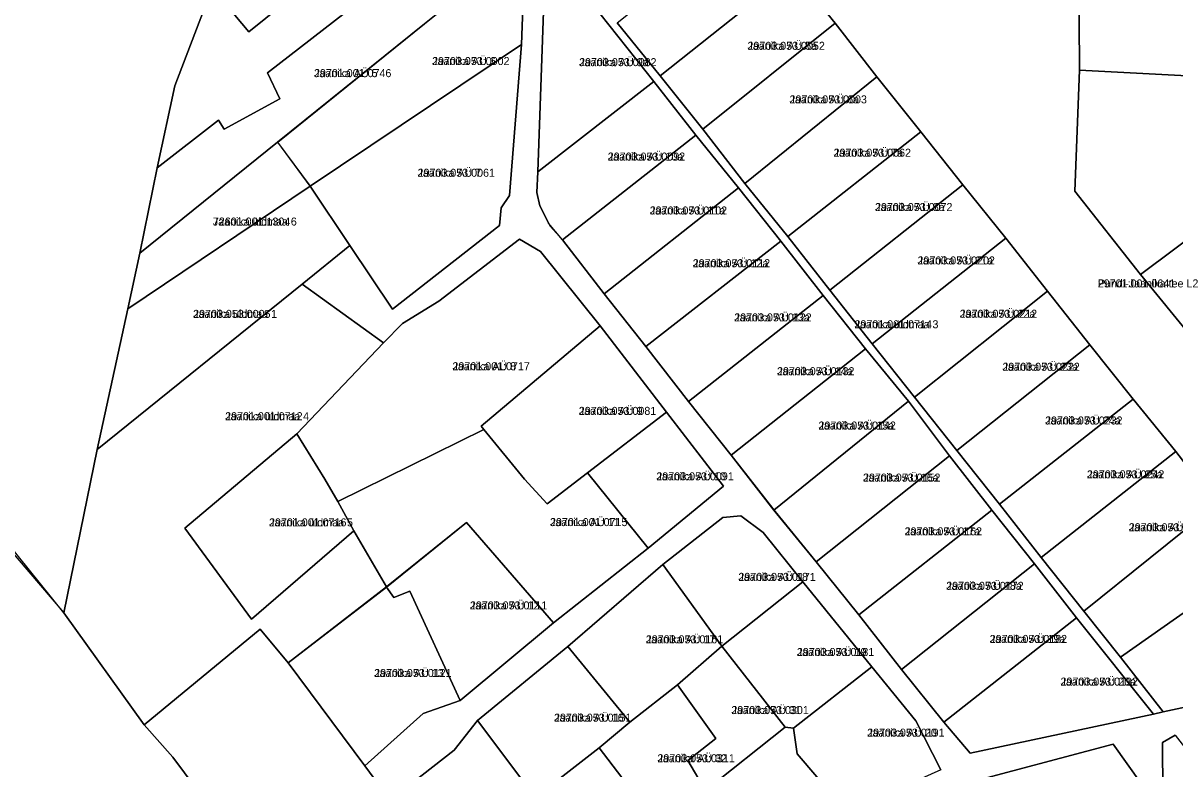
# Model space of a CAD drawing. Extents: x 504287 to 537970, y 6539941 to 6586214.
# Drawn here: x 519918.3 to 520134.2, y 6560434.4 to 6560574.3 of the extents above; entities that cross this region are included whole.
import ezdxf

# ---------------------------------------------------------------- set-up
doc = ezdxf.new("R2010")
doc.units = 0
for name, color, linetype in [('L_AADRESS', 7, 'Continuous'), ('PIIR', 7, 'Continuous'), ('TUNNUS', 7, 'Continuous')]:
    doc.layers.add(name, color=color, linetype=linetype)

msp = doc.modelspace()

# ---------------------------------------------------------------- linework, layer by layer
at = {"layer": 'PIIR'}
for points in [[(520034.88, 6560846.36), (519983.84, 6560719), (520038.76, 6560648.94), (520035.01, 6560641.99), (520019.98, 6560644.23), (520014.71, 6560638.85), (520009.74, 6560650.5), (519969.54, 6560662.58), (519965.91, 6560653.52), (519941.08, 6560601.39), (519960.59, 6560598.29), (519953.78, 6560580.87), (519946.8, 6560562.5), (519943.46, 6560547.11), (519940.24, 6560531.14), (519938, 6560520.67), (519932.24, 6560494.3), (519926.01, 6560463.67), (519884.76, 6560514.86)], [(520090.36, 6560434.21), (520085.67, 6560443.4), (520077.42, 6560453.55), (520064.49, 6560469.48), (520057.07, 6560478.71), (520052.85, 6560481.89), (520049.53, 6560481.58), (520038.28, 6560472.71), (520020.45, 6560457.34), (520003.53, 6560443.51), (519999.12, 6560437.93), (519987.16, 6560428.53), (519982.39, 6560434.96), (519993.37, 6560444.77), (520000.27, 6560447.25), (520017.75, 6560461.82), (520035.52, 6560475.78), (520049.65, 6560487.44), (520038.94, 6560501.28), (520026.52, 6560517.49), (520015.33, 6560531.44), (520011.4, 6560533.77), (519996.28, 6560522.1), (519989.45, 6560517.95), (519985.9, 6560514.33), (519970.69, 6560525.33), (519979.57, 6560532.56), (519987.6, 6560520.65), (520007.65, 6560536.3), (520007.98, 6560539.62), (520009.49, 6560541.94), (520011.74, 6560570.25), (520012.48, 6560589.11)], [(520016.33, 6560588.87), (520014.83, 6560546.37), (520014.63, 6560542.51), (520015.19, 6560540), (520017.15, 6560536.2), (520019.45, 6560533.64), (520027.24, 6560523.47), (520035.09, 6560513.61), (520043.05, 6560503.31), (520051.09, 6560493.27), (520059.32, 6560482.68), (520066.98, 6560473.24), (520075, 6560463.28), (520082.97, 6560453.04), (520090.95, 6560443.2), (520095.84, 6560437.34), (520130.23, 6560444.68), (520132.03, 6560445.14), (520166.73, 6560452.57)], [(520029.67, 6560574.33), (520037.78, 6560564.36), (520045.75, 6560554.35), (520053.64, 6560544.2), (520061.7, 6560534.23), (520069.55, 6560524.16), (520077.5, 6560514.09), (520085.44, 6560504.11), (520093.34, 6560494.14), (520101.35, 6560484.05), (520109.15, 6560474.07), (520117.16, 6560464), (520124.01, 6560455.34), (520132.03, 6560445.14), (520130.23, 6560444.68), (520115.77, 6560462.72), (520107.9, 6560472.85), (520099.93, 6560482.93), (520091.97, 6560493.13), (520084.27, 6560503.34), (520076.24, 6560513.17), (520068.33, 6560523.21), (520060.39, 6560533.36), (520052.45, 6560543.36), (520044.43, 6560553.28), (520036.54, 6560563.34), (520016.33, 6560588.87)], [(520317.67, 6560410.76), (520261.34, 6560407.08), (520236.03, 6560412.01), (520229.4, 6560410.43), (520202.53, 6560425.6), (520169.69, 6560448.66), (520166.73, 6560452.57), (520150.28, 6560473.8), (520141.99, 6560483.98), (520134.38, 6560493.96), (520126.38, 6560503.73), (520118.31, 6560513.94), (520110.33, 6560523.99), (520102.51, 6560533.91), (520094.46, 6560543.92), (520086.59, 6560553.88), (520078.34, 6560564.2), (520070.55, 6560574.23), (520062.55, 6560584.16)], [(520116.2, 6560584.35), (520116.35, 6560565.44), (520115.48, 6560542.75), (520127.8, 6560527.12), (520137.54, 6560515.21), (520146.56, 6560503.53), (520156.13, 6560491.62), (520165.22, 6560479.92), (520174.59, 6560468.07), (520181.93, 6560458.8), (520187.96, 6560453.84), (520203.1, 6560441.57), (520208.92, 6560436.83), (520219.98, 6560431.92), (520238.13, 6560424.99), (520257.44, 6560421.57), (520272.57, 6560421.42)], [(519883.63, 6560513.22), (519926.01, 6560463.67), (519941.07, 6560442.67), (519946.42, 6560436.64), (519971.42, 6560403.04), (519983.27, 6560387.35), (520001.63, 6560363.05), (520022.7, 6560331.46), (520067.9, 6560359.45), (520095.31, 6560364.72), (520109.58, 6560369.9), (520131.77, 6560378.57), (520134.78, 6560379.84), (520150.44, 6560385.26), (520172.45, 6560393.42), (520174.51, 6560395.38), (520176.91, 6560397.82), (520204.12, 6560404.43), (520229.4, 6560410.43), (520236.03, 6560412.01), (520261.34, 6560407.08), (520317.67, 6560410.76)], [(520046.27, 6560430.34), (520061.2, 6560442.26), (520062.76, 6560442.07), (520063.43, 6560437.21), (520070.8, 6560428.59)], [(520134.29, 6560440.71), (520131.93, 6560439.39), (520132.09, 6560410.71)], [(520127.93, 6560431.67), (520122.64, 6560439.04), (520094, 6560431.4)]]:
    msp.add_lwpolyline(points, dxfattribs=at)
for points in [[(519960.65, 6560572.6), (519953.78, 6560580.87), (519964.83, 6560588.72), (519974.69, 6560595.86), (520011.71, 6560622.51), (520011.86, 6560612.09), (520005.63, 6560607.16), (519994.2, 6560597.62), (519970.25, 6560580.41)], [(519946.8, 6560562.5), (519953.78, 6560580.87), (519960.65, 6560572.6), (519970.25, 6560580.41), (519994.2, 6560597.62), (520005.63, 6560607.16), (520011.86, 6560612.09), (520012.38, 6560597.12), (519996.34, 6560587.33), (519989.12, 6560584.31), (519964.15, 6560564.92), (519966.45, 6560560.06), (519956.05, 6560554.39), (519954.98, 6560556.08), (519943.46, 6560547.11)], [(519940.24, 6560531.14), (519943.46, 6560547.11), (519954.98, 6560556.08), (519956.05, 6560554.39), (519966.45, 6560560.06), (519964.15, 6560564.92), (519989.12, 6560584.31), (519996.34, 6560587.33), (520012.38, 6560597.12), (520012.48, 6560589.11), (520003.68, 6560582.19), (519998.59, 6560578.1), (519993.62, 6560574.1), (519966.07, 6560551.93)], [(520029.67, 6560574.33), (520054.64, 6560594.18), (520062.55, 6560584.16), (520037.78, 6560564.36)], [(519966.08, 6560551.94), (519993.62, 6560574.1), (519998.59, 6560578.1), (520003.68, 6560582.19), (520012.48, 6560589.11), (520011.74, 6560570.25), (519972.17, 6560543.68)], [(520036.54, 6560563.34), (520014.83, 6560546.37), (520016.33, 6560588.87)], [(520037.78, 6560564.36), (520062.55, 6560584.16), (520070.55, 6560574.23), (520045.75, 6560554.35)], [(520116.2, 6560584.35), (520143.89, 6560583.03), (520172.86, 6560581.52), (520203.54, 6560580.07), (520236.32, 6560578.42), (520254.12, 6560578.76), (520255.84, 6560578.81), (520274.81, 6560579.95), (520296.22, 6560581), (520324.82, 6560582.86), (520329.36, 6560563.63), (520310.39, 6560562.71), (520295.35, 6560561.83), (520280.17, 6560560.87), (520265.21, 6560560.11), (520249.8, 6560559.14), (520244.74, 6560558.9), (520234.71, 6560559.27), (520219.94, 6560560.24), (520173.38, 6560562.51), (520162.65, 6560563.03), (520116.35, 6560565.44)], [(520045.75, 6560554.35), (520070.55, 6560574.23), (520078.34, 6560564.2), (520053.64, 6560544.2)], [(519972.17, 6560543.68), (520011.74, 6560570.25), (520009.49, 6560541.94), (520007.98, 6560539.62), (520007.65, 6560536.3), (519987.6, 6560520.65), (519979.57, 6560532.56)], [(520115.48, 6560542.75), (520116.35, 6560565.44), (520162.65, 6560563.03), (520167.36, 6560556.76), (520127.8, 6560527.12)], [(520016.84, 6560536.72), (520015.19, 6560540), (520014.63, 6560542.51), (520014.83, 6560546.37), (520036.54, 6560563.34), (520044.43, 6560553.28), (520019.45, 6560533.64)], [(520053.64, 6560544.2), (520078.34, 6560564.2), (520086.59, 6560553.88), (520061.7, 6560534.23)], [(520127.8, 6560527.12), (520167.36, 6560556.76), (520176.22, 6560545.31), (520137.54, 6560515.21)], [(520061.7, 6560534.23), (520086.59, 6560553.88), (520094.46, 6560543.92), (520069.55, 6560524.16)], [(519972.17, 6560543.68), (519938, 6560520.67), (519940.24, 6560531.14), (519966.07, 6560551.93)], [(520019.45, 6560533.64), (520044.43, 6560553.28), (520052.45, 6560543.36), (520027.24, 6560523.47)], [(519932.24, 6560494.3), (519938, 6560520.67), (519972.17, 6560543.68), (519979.57, 6560532.56), (519970.69, 6560525.33)], [(520027.24, 6560523.47), (520052.45, 6560543.36), (520060.39, 6560533.36), (520035.09, 6560513.61)], [(520069.55, 6560524.16), (520094.46, 6560543.92), (520102.51, 6560533.91), (520077.5, 6560514.09)], [(519985.9, 6560514.33), (519989.45, 6560517.95), (519996.28, 6560522.1), (520011.4, 6560533.77), (520015.33, 6560531.44), (520026.52, 6560517.49), (520004.19, 6560498.67), (520004.7, 6560498.06), (519977.36, 6560484.58), (519974.89, 6560488.75), (519969.69, 6560497.26)], [(520035.09, 6560513.61), (520060.39, 6560533.36), (520068.33, 6560523.21), (520043.05, 6560503.31)], [(520077.5, 6560514.09), (520102.51, 6560533.91), (520110.33, 6560523.99), (520085.44, 6560504.11)], [(519926.01, 6560463.67), (519932.24, 6560494.3), (519970.69, 6560525.33), (519985.9, 6560514.33), (519969.69, 6560497.26), (519948.69, 6560479.58), (519961.16, 6560462.51), (519980.33, 6560479.03), (519986.47, 6560468.53), (519968.04, 6560454.33), (519962.8, 6560460.63), (519941.07, 6560442.67)], [(520085.44, 6560504.11), (520110.33, 6560523.99), (520118.31, 6560513.94), (520093.34, 6560494.14)], [(520043.05, 6560503.31), (520068.33, 6560523.21), (520076.24, 6560513.17), (520051.09, 6560493.27)], [(520012.33, 6560488.72), (520004.7, 6560498.06), (520004.19, 6560498.67), (520026.52, 6560517.49), (520038.94, 6560501.28), (520024.16, 6560489.94), (520016.6, 6560484.11)], [(520051.09, 6560493.27), (520076.24, 6560513.17), (520084.27, 6560503.34), (520059.04, 6560482.93)], [(520093.34, 6560494.14), (520118.31, 6560513.94), (520126.38, 6560503.73), (520101.35, 6560484.05)], [(520059.04, 6560482.93), (520084.27, 6560503.34), (520091.97, 6560493.13), (520066.98, 6560473.24)], [(520101.35, 6560484.05), (520126.38, 6560503.73), (520134.38, 6560493.96), (520109.15, 6560474.07)], [(520024.16, 6560489.94), (520038.94, 6560501.28), (520049.65, 6560487.44), (520035.52, 6560475.78)], [(519980.33, 6560479.03), (519977.36, 6560484.58), (520004.7, 6560498.06), (520012.33, 6560488.72), (520016.6, 6560484.11), (520024.16, 6560489.94), (520035.52, 6560475.78), (520017.75, 6560461.82), (520001.47, 6560480.59), (519986.47, 6560468.53)], [(519961.16, 6560462.51), (519948.69, 6560479.58), (519969.69, 6560497.26), (519974.89, 6560488.75), (519977.36, 6560484.58), (519980.33, 6560479.03)], [(520066.98, 6560473.24), (520091.97, 6560493.13), (520099.93, 6560482.93), (520075, 6560463.28)], [(520109.15, 6560474.07), (520134.38, 6560493.96), (520141.99, 6560483.98), (520117.16, 6560464)], [(520075, 6560463.28), (520099.93, 6560482.93), (520107.9, 6560472.85), (520082.97, 6560453.04)], [(520117.16, 6560464), (520141.99, 6560483.98), (520150.28, 6560473.8), (520124.01, 6560455.34)], [(519990.81, 6560467.72), (519987.86, 6560466.54), (519986.45, 6560468.52), (520001.47, 6560480.59), (520017.75, 6560461.82), (520000.27, 6560447.25)], [(520038.28, 6560472.71), (520049.53, 6560481.58), (520052.85, 6560481.89), (520057.07, 6560478.71), (520064.49, 6560469.48), (520049.34, 6560457.45)], [(520124.01, 6560455.34), (520150.28, 6560473.8), (520166.73, 6560452.57), (520132.03, 6560445.14)], [(520020.45, 6560457.34), (520038.28, 6560472.71), (520049.34, 6560457.45), (520041.01, 6560450.19), (520032.09, 6560443.2)], [(520082.97, 6560453.04), (520107.9, 6560472.85), (520115.77, 6560462.72), (520090.95, 6560443.2)], [(520049.34, 6560457.45), (520064.49, 6560469.48), (520077.42, 6560453.55), (520062.76, 6560442.07), (520061.2, 6560442.26)], [(519968.04, 6560454.33), (519986.45, 6560468.52), (519987.86, 6560466.54), (519990.81, 6560467.72), (520000.27, 6560447.25), (519993.37, 6560444.77), (519982.39, 6560434.96)], [(520115.77, 6560462.72), (520130.23, 6560444.68), (520095.84, 6560437.34), (520090.95, 6560443.2)], [(519941.07, 6560442.67), (519962.8, 6560460.63), (519968.04, 6560454.33), (519982.39, 6560434.96), (519987.16, 6560428.53), (519994.05, 6560418.29), (519982.28, 6560410.62), (519971.42, 6560403.04), (519946.42, 6560436.64)], [(520003.53, 6560443.51), (520020.45, 6560457.34), (520032.09, 6560443.2), (520026.3, 6560438.37), (520016.74, 6560430.9), (520014.25, 6560429.19)], [(520042.95, 6560435.96), (520048.18, 6560440.11), (520041.01, 6560450.19), (520049.34, 6560457.45), (520061.2, 6560442.26), (520046.27, 6560430.34)], [(520070.8, 6560428.59), (520063.43, 6560437.21), (520062.76, 6560442.07), (520077.42, 6560453.55), (520085.67, 6560443.4), (520090.36, 6560434.21), (520075.72, 6560427.67)], [(520032.09, 6560443.2), (520041.01, 6560450.19), (520048.18, 6560440.11), (520042.95, 6560435.96), (520046.27, 6560430.34), (520037.45, 6560423.8), (520026.3, 6560438.37)], [(519994.05, 6560418.29), (519987.16, 6560428.53), (519999.12, 6560437.93), (520003.53, 6560443.51), (520014.25, 6560429.19), (520000.56, 6560418.22), (519996.24, 6560414.79)], [(520131.93, 6560439.39), (520134.29, 6560440.71), (520148.02, 6560423.02), (520154.81, 6560414.22), (520148.08, 6560411.78), (520132.09, 6560410.71)], [(520026.3, 6560438.37), (520037.45, 6560423.8), (520021.39, 6560410.75), (520017.82, 6560415.32), (520024.71, 6560420.73), (520016.74, 6560430.9)], [(520122.64, 6560439.04), (520127.93, 6560431.67), (520124.41, 6560429.7), (520112.82, 6560422.37), (520101.93, 6560413.99), (520094, 6560431.4)]]:
    msp.add_lwpolyline(points, close=True, dxfattribs=at)

# ---------------------------------------------------------------- texts
at = {"layer": 'L_AADRESS'}
for s, p in [('Jaanika AÜ 5a', (520054.12, 6560569.26)), ('Jaanika AÜ 6', (519995.02, 6560566.4)), ('Jaanika AÜ 9a', (520022.57, 6560566.19)), ('Jaanika AÜ 5', (519972.88, 6560564.13)), ('Jaanika AÜ 6a', (520062, 6560559.21)), ('Jaanika AÜ 10a', (520027.94, 6560548.49)), ('Jaanika AÜ 7a', (520070.26, 6560549.21)), ('Jaanika AÜ 7', (519992.29, 6560545.45)), ('Jaanika AÜ 8a', (520078.03, 6560539.02)), ('Jaanika AÜ 11a', (520035.8, 6560538.38)), ('Jaanika üldmaa 6', (519953.93, 6560536.3)), ('Jaanika AÜ 12a', (520043.87, 6560528.49)), ('Jaanika AÜ 21a', (520085.99, 6560529.01)), ('Pundi-Jaanika tee L2', (520119.78, 6560524.7)), ('Jaanika üldmaa 1', (519950.23, 6560518.99)), ('Jaanika AÜ 13a', (520051.64, 6560518.33)), ('Jaanika AÜ 22a', (520093.9, 6560519.01)), ('Jaanika üldmaa 3', (520074.18, 6560517.04)), ('Jaanika AÜ 8', (519998.83, 6560509.17)), ('Jaanika AÜ 23a', (520101.9, 6560509.07)), ('Jaanika AÜ 14a', (520059.66, 6560508.24)), ('Jaanika AÜ 9', (520022.52, 6560500.8)), ('Jaanika üldmaa 4', (519956.24, 6560499.8)), ('Jaanika AÜ 15a', (520067.43, 6560498.05)), ('Jaanika AÜ 24a', (520109.91, 6560499)), ('Jaanika AÜ 10', (520037.05, 6560488.53)), ('Jaanika AÜ 16a', (520075.78, 6560488.29)), ('Jaanika AÜ 25a', (520117.74, 6560488.9)), ('Jaanika üldmaa 5', (519964.46, 6560479.89)), ('Jaanika AÜ 11', (520017.11, 6560479.94)), ('Jaanika AÜ 26a', (520125.58, 6560478.98)), ('Jaanika AÜ 17a', (520083.58, 6560478.21)), ('Jaanika AÜ 18', (520052.41, 6560469.67)), ('Jaanika AÜ 18a', (520091.37, 6560467.99)), ('Jaanika AÜ 12', (520002.1, 6560464.32)), ('Jaanika AÜ 17', (520035.07, 6560457.96)), ('Jaanika AÜ 19a', (520099.52, 6560458.03)), ('Jaanika AÜ 19', (520063.38, 6560455.58)), ('Jaanika AÜ 13', (519984.16, 6560451.64)), ('Jaanika AÜ 20a', (520112.79, 6560450.03)), ('Jaanika AÜ 31', (520051.11, 6560444.69)), ('Jaanika AÜ 16', (520017.87, 6560443.27)), ('Jaanika AÜ 20', (520076.56, 6560440.46)), ('Jaanika AÜ 32', (520037.24, 6560435.66))]:
    msp.add_text(s, height=1.5, dxfattribs=at).set_placement(p)
at = {"layer": 'TUNNUS'}
for s, p in [('29703:053:0052', (520054.12, 6560569.26)), ('29703:053:0002', (519995.02, 6560566.4)), ('29703:053:0082', (520022.57, 6560566.19)), ('29701:001:0746', (519972.88, 6560564.13)), ('29703:053:0003', (520062, 6560559.21)), ('29703:053:0092', (520027.94, 6560548.49)), ('29703:053:0062', (520070.26, 6560549.21)), ('29703:053:0061', (519992.29, 6560545.45)), ('29703:053:0102', (520035.8, 6560538.38)), ('29703:053:0072', (520078.03, 6560539.02)), ('72601:001:1304', (519953.93, 6560536.3)), ('29703:053:0112', (520043.87, 6560528.49)), ('29703:053:0202', (520085.99, 6560529.01)), ('29701:001:0641', (520119.78, 6560524.7)), ('29703:053:0005', (519950.23, 6560518.99)), ('29703:053:0122', (520051.64, 6560518.33)), ('29703:053:0212', (520093.9, 6560519.01)), ('29701:001:0714', (520074.18, 6560517.04)), ('29701:001:0717', (519998.83, 6560509.17)), ('29703:053:0222', (520101.9, 6560509.07)), ('29703:053:0132', (520059.66, 6560508.24)), ('29703:053:0081', (520022.52, 6560500.8)), ('29701:001:0712', (519956.24, 6560499.8)), ('29703:053:0232', (520109.91, 6560499)), ('29703:053:0142', (520067.43, 6560498.05)), ('29703:053:0091', (520037.05, 6560488.53)), ('29703:053:0152', (520075.78, 6560488.29)), ('29703:053:0242', (520117.74, 6560488.9)), ('29701:001:0716', (519964.46, 6560479.89)), ('29701:001:0715', (520017.11, 6560479.94)), ('29703:053:0252', (520125.58, 6560478.98)), ('29703:053:0162', (520083.58, 6560478.21)), ('29703:053:0171', (520052.41, 6560469.67)), ('29703:053:0172', (520091.37, 6560467.99)), ('29703:053:0111', (520002.1, 6560464.32)), ('29703:053:0161', (520035.07, 6560457.96)), ('29703:053:0182', (520099.52, 6560458.03)), ('29703:053:0181', (520063.38, 6560455.58)), ('29703:053:0121', (519984.16, 6560451.64)), ('29703:053:0192', (520112.79, 6560450.03)), ('29703:053:0301', (520051.11, 6560444.69)), ('29703:053:0151', (520017.87, 6560443.27)), ('29703:053:0191', (520076.56, 6560440.46)), ('29703:053:0311', (520037.24, 6560435.66))]:
    msp.add_text(s, height=1.5, dxfattribs=at).set_placement(p)

doc.saveas('drawing.dxf')
